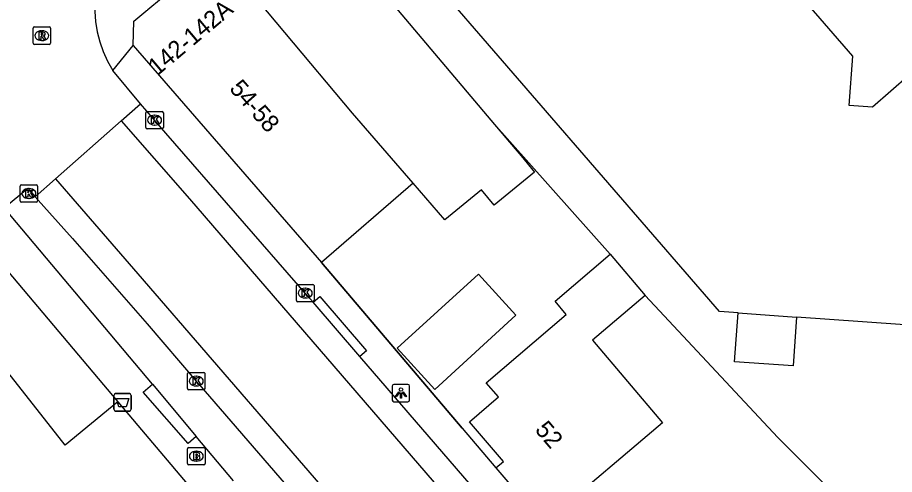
# Model space of a CAD drawing. Extents: x 162172 to 163187, y 382874 to 383684.
# Drawn here: x 162523.1 to 162573.4, y 383369.1 to 383395.3 of the extents above; entities that cross this region are included whole.
import ezdxf

# ---------------------------------------------------------------- set-up
doc = ezdxf.new("R2010")
doc.units = 0
for name, color, linetype in [('IMGEO_Afvalbak', 7, 'Continuous'), ('IMGEO_Brandkraan', 7, 'Continuous'), ('IMGEO_Kolk', 7, 'Continuous'), ('IMGEO_Lichtpunt', 7, 'Continuous'), ('IMGEO_Muur', 7, 'Continuous'), ('IMGEO_Pand', 7, 'Continuous'), ('IMGEO_Pand_nummerreeks', 7, 'Continuous'), ('IMGEO_Rijbaan_lokaal_gesloten', 7, 'Continuous'), ('IMGEO_Rijbaan_lokaal_open', 7, 'Continuous'), ('IMGEO_Rioolput', 7, 'Continuous'), ('IMGEO_Voetpad_open', 7, 'Continuous')]:
    doc.layers.add(name, color=color, linetype=linetype)

msp = doc.modelspace()

# ---------------------------------------------------------------- linework, layer by layer
at = {"layer": 'IMGEO_Afvalbak'}
for p, q in [((162528.745, 383373.711), (162529.535, 383373.711)), ((162529.535, 383373.711), (162528.745, 383373.711)), ((162528.645, 383372.811), (162528.645, 383373.611)), ((162528.645, 383373.611), (162528.645, 383372.811)), ((162529.635, 383373.611), (162529.635, 383372.811)), ((162529.635, 383372.811), (162529.635, 383373.611)), ((162529.535, 383372.711), (162528.745, 383372.711)), ((162528.745, 383372.711), (162529.535, 383372.711))]:
    msp.add_line(p, q, dxfattribs=at)
msp.add_lwpolyline([(162528.788, 383373.425), (162529.492, 383373.425), (162529.343, 383372.955), (162528.937, 383372.955), (162528.788, 383373.425)], dxfattribs=at)
for centre, start, end in [((162528.745, 383373.611), 90, 180), ((162528.745, 383373.611), 90, 180), ((162529.535, 383373.611), 0, 90), ((162529.535, 383373.611), 360, 90), ((162528.745, 383372.811), 180, 270), ((162528.745, 383372.811), 180, 270), ((162529.535, 383372.811), 270, 0), ((162529.535, 383372.811), 270, 0)]:
    msp.add_arc(centre, 0.1, start, end, dxfattribs=at)
at = {"layer": 'IMGEO_Brandkraan'}
for p, q in [((162532.871, 383369.703), (162532.871, 383370.555)), ((162532.946, 383370.629), (162533.798, 383370.629)), ((162533.359, 383370.409), (162533.384, 383370.409)), ((162533.872, 383370.555), (162533.872, 383369.703)), ((162533.382, 383369.849), (162533.357, 383369.849)), ((162533.798, 383369.629), (162532.946, 383369.629))]:
    msp.add_line(p, q, dxfattribs=at)
for points in [[(162532.871, 383369.703), (162532.871, 383370.555)], [(162532.946, 383370.629), (162533.798, 383370.629)], [(162533.219, 383370.329), (162533.219, 383369.929), (162533.432, 383369.929)], [(162533.45, 383370.329), (162533.219, 383370.329)], [(162533.398, 383370.248), (162533.344, 383370.248), (162533.344, 383370.172)], [(162533.344, 383370.172), (162533.397, 383370.172)], [(162533.872, 383370.555), (162533.872, 383369.703)], [(162533.406, 383370.096), (162533.344, 383370.096), (162533.344, 383370.015)], [(162533.344, 383370.015), (162533.406, 383370.015)], [(162533.798, 383369.629), (162532.946, 383369.629)]]:
    msp.add_lwpolyline(points, dxfattribs=at)
for centre, radius, start, end in [((162532.948, 383370.553), 0.0765, 91.552, 178.448), ((162532.948, 383370.553), 0.0765, 91.552, 178.448), ((162533.399, 383370.21), 0.0379, 267.8285, 90.9355), ((162533.454, 383370.184), 0.145, 59.4692, 91.5367), ((162533.479, 383370.231), 0.0922, 285.5137, 58.1501), ((162533.796, 383370.553), 0.0765, 1.552, 88.448), ((162533.796, 383370.553), 0.0765, 1.552, 88.448), ((162532.948, 383369.705), 0.0765, 181.552, 268.448), ((162532.948, 383369.705), 0.0765, 181.552, 268.448), ((162533.407, 383370.055), 0.0404, 269.8759, 90.5077), ((162533.438, 383370.18), 0.251, 268.6676, 293.5347), ((162533.484, 383370.039), 0.105, 301.3115, 78.989), ((162533.796, 383369.705), 0.0765, 271.552, 358.448), ((162533.796, 383369.705), 0.0765, 271.552, 358.448)]:
    msp.add_arc(centre, radius, start, end, dxfattribs=at)
for centre, major_axis, ratio, start_param, end_param in [((162533.358, 383370.129), (-0.387, 0.002), 0.722429, 4.712389, 7.853982), ((162533.383, 383370.129), (-0.39, 0.002), 0.717154, 1.570796, 4.712389)]:
    msp.add_ellipse(centre, major_axis=major_axis, ratio=ratio, start_param=start_param, end_param=end_param, dxfattribs=at)
at = {"layer": 'IMGEO_Kolk'}
for p, q in [((162530.481, 383388.952), (162530.481, 383389.804)), ((162530.556, 383389.878), (162531.408, 383389.878)), ((162531.482, 383389.804), (162531.482, 383388.952)), ((162530.969, 383389.658), (162530.994, 383389.658)), ((162531.408, 383388.878), (162530.556, 383388.878)), ((162530.992, 383389.098), (162530.967, 383389.098)), ((162523.271, 383384.747), (162523.271, 383385.599)), ((162523.346, 383385.673), (162524.198, 383385.673)), ((162523.759, 383385.453), (162523.784, 383385.453)), ((162524.272, 383385.599), (162524.272, 383384.747)), ((162523.782, 383384.893), (162523.757, 383384.893)), ((162524.198, 383384.673), (162523.346, 383384.673)), ((162539.12, 383379.043), (162539.12, 383379.895)), ((162539.195, 383379.969), (162540.047, 383379.969)), ((162539.608, 383379.749), (162539.633, 383379.749)), ((162540.121, 383379.895), (162540.121, 383379.043)), ((162540.047, 383378.969), (162539.195, 383378.969)), ((162539.631, 383379.189), (162539.606, 383379.189)), ((162532.868, 383374.003), (162532.868, 383374.855)), ((162532.943, 383374.929), (162533.795, 383374.929)), ((162533.356, 383374.709), (162533.381, 383374.709)), ((162533.869, 383374.855), (162533.869, 383374.003)), ((162533.795, 383373.929), (162532.943, 383373.929)), ((162533.379, 383374.149), (162533.354, 383374.149))]:
    msp.add_line(p, q, dxfattribs=at)
for points in [[(162530.481, 383388.952), (162530.481, 383389.804)], [(162530.556, 383389.878), (162531.408, 383389.878)], [(162531.482, 383389.804), (162531.482, 383388.952)], [(162530.802, 383389.578), (162530.925, 383389.578), (162530.925, 383389.427), (162531.055, 383389.578), (162531.219, 383389.578), (162531.073, 383389.427), (162531.226, 383389.178), (162531.074, 383389.178), (162530.989, 383389.342), (162530.925, 383389.275), (162530.925, 383389.178), (162530.802, 383389.178), (162530.802, 383389.578)], [(162531.408, 383388.878), (162530.556, 383388.878)], [(162523.271, 383384.747), (162523.271, 383385.599)], [(162523.346, 383385.673), (162524.198, 383385.673)], [(162523.592, 383385.373), (162523.715, 383385.373), (162523.715, 383385.222), (162523.845, 383385.373), (162524.009, 383385.373), (162523.863, 383385.222), (162524.016, 383384.973), (162523.864, 383384.973), (162523.779, 383385.137), (162523.715, 383385.07), (162523.715, 383384.973), (162523.592, 383384.973), (162523.592, 383385.373)], [(162524.272, 383385.599), (162524.272, 383384.747)], [(162524.198, 383384.673), (162523.346, 383384.673)], [(162539.12, 383379.043), (162539.12, 383379.895)], [(162539.195, 383379.969), (162540.047, 383379.969)], [(162540.121, 383379.895), (162540.121, 383379.043)], [(162539.441, 383379.669), (162539.564, 383379.669), (162539.564, 383379.518), (162539.694, 383379.669), (162539.858, 383379.669), (162539.712, 383379.518), (162539.865, 383379.269), (162539.713, 383379.269), (162539.628, 383379.433), (162539.564, 383379.366), (162539.564, 383379.269), (162539.441, 383379.269), (162539.441, 383379.669)], [(162540.047, 383378.969), (162539.195, 383378.969)], [(162532.868, 383374.003), (162532.868, 383374.855)], [(162532.943, 383374.929), (162533.795, 383374.929)], [(162533.869, 383374.855), (162533.869, 383374.003)], [(162533.189, 383374.629), (162533.312, 383374.629), (162533.312, 383374.478), (162533.442, 383374.629), (162533.606, 383374.629), (162533.46, 383374.478), (162533.613, 383374.229), (162533.461, 383374.229), (162533.376, 383374.393), (162533.312, 383374.326), (162533.312, 383374.229), (162533.189, 383374.229), (162533.189, 383374.629)], [(162533.795, 383373.929), (162532.943, 383373.929)]]:
    msp.add_lwpolyline(points, dxfattribs=at)
for centre, start, end in [((162530.558, 383389.802), 91.552, 178.448), ((162530.558, 383389.802), 91.552, 178.448), ((162531.406, 383389.802), 1.552, 88.448), ((162531.406, 383389.802), 1.552, 88.448), ((162530.558, 383388.954), 181.552, 268.448), ((162530.558, 383388.954), 181.552, 268.448), ((162531.406, 383388.954), 271.552, 358.448), ((162531.406, 383388.954), 271.552, 358.448), ((162523.348, 383385.597), 91.552, 178.448), ((162523.348, 383385.597), 91.552, 178.448), ((162524.196, 383385.597), 1.552, 88.448), ((162524.196, 383385.597), 1.552, 88.448), ((162523.348, 383384.749), 181.552, 268.448), ((162523.348, 383384.749), 181.552, 268.448), ((162524.196, 383384.749), 271.552, 358.448), ((162524.196, 383384.749), 271.552, 358.448), ((162539.197, 383379.893), 91.552, 178.448), ((162539.197, 383379.893), 91.552, 178.448), ((162540.045, 383379.893), 1.552, 88.448), ((162540.045, 383379.893), 1.552, 88.448), ((162539.197, 383379.045), 181.552, 268.448), ((162539.197, 383379.045), 181.552, 268.448), ((162540.045, 383379.045), 271.552, 358.448), ((162540.045, 383379.045), 271.552, 358.448), ((162532.945, 383374.853), 91.552, 178.448), ((162532.945, 383374.853), 91.552, 178.448), ((162533.793, 383374.853), 1.552, 88.448), ((162533.793, 383374.853), 1.552, 88.448), ((162532.945, 383374.005), 181.552, 268.448), ((162532.945, 383374.005), 181.552, 268.448), ((162533.793, 383374.005), 271.552, 358.448), ((162533.793, 383374.005), 271.552, 358.448)]:
    msp.add_arc(centre, 0.0765, start, end, dxfattribs=at)
for centre, major_axis, ratio, start_param, end_param in [((162530.968, 383389.378), (-0.387, 0.002), 0.722429, 4.712389, 7.853982), ((162530.993, 383389.378), (-0.39, 0.002), 0.717154, 1.570796, 4.712389), ((162523.758, 383385.173), (-0.387, 0.002), 0.722429, 4.712389, 7.853982), ((162523.783, 383385.173), (-0.39, 0.002), 0.717154, 1.570796, 4.712389), ((162539.607, 383379.469), (-0.387, 0.002), 0.722429, 4.712389, 7.853982), ((162539.632, 383379.469), (-0.39, 0.002), 0.717154, 1.570796, 4.712389), ((162533.355, 383374.429), (-0.387, 0.002), 0.722429, 4.712389, 7.853982), ((162533.38, 383374.429), (-0.39, 0.002), 0.717154, 1.570796, 4.712389)]:
    msp.add_ellipse(centre, major_axis=major_axis, ratio=ratio, start_param=start_param, end_param=end_param, dxfattribs=at)
at = {"layer": 'IMGEO_Lichtpunt'}
for p, q in [((162545.509, 383374.242), (162544.701, 383374.242)), ((162545.509, 383374.242), (162544.701, 383374.242)), ((162544.607, 383374.147), (162544.607, 383373.34)), ((162544.607, 383374.147), (162544.607, 383373.34)), ((162545.603, 383373.34), (162545.603, 383374.147)), ((162545.603, 383373.34), (162545.603, 383374.147)), ((162544.701, 383373.246), (162545.509, 383373.246)), ((162544.701, 383373.246), (162545.509, 383373.246))]:
    msp.add_line(p, q, dxfattribs=at)
for points in [[(162544.981, 383373.811), (162545.02, 383373.783), (162544.832, 383373.521), (162544.794, 383373.548), (162544.981, 383373.811)], [(162545.083, 383373.763), (162545.13, 383373.763), (162545.13, 383373.441), (162545.083, 383373.441), (162545.083, 383373.763)], [(162545.193, 383373.783), (162545.231, 383373.81), (162545.418, 383373.548), (162545.379, 383373.52), (162545.193, 383373.783)]]:
    msp.add_lwpolyline(points, dxfattribs=at)
msp.add_circle((162545.106, 383373.945), 0.0994, dxfattribs=at)
for centre, start, end in [((162544.701, 383374.147), 90, 180), ((162544.701, 383374.147), 90, 180), ((162545.509, 383374.147), 0, 90), ((162545.509, 383374.147), 0, 90), ((162544.701, 383373.34), 180, 270), ((162544.701, 383373.34), 180, 270), ((162545.509, 383373.34), 270, 0), ((162545.509, 383373.34), 270, 360)]:
    msp.add_arc(centre, 0.0946, start, end, dxfattribs=at)
at = {"layer": 'IMGEO_Muur'}
msp.add_lwpolyline([(162548.613, 383371.735), (162540.541, 383381.215)], dxfattribs=at)
at = {"layer": 'IMGEO_Pand'}
for points in [[(162594.112, 383383.992), (162581.875, 383398.123), (162579.165, 383398.318), (162575.476, 383395.124), (162575.314, 383392.863), (162572.149, 383390.123), (162570.82, 383390.218), (162571.023, 383393.038), (162565.274, 383399.678), (162563.838, 383399.781), (162563.178, 383400.543), (162577.207, 383412.687), (162577.488, 383412.362), (162578.01, 383412.814), (162577.927, 383413.245), (162587.247, 383421.314), (162589.479, 383418.736), (162590.117, 383419.288), (162609.664, 383396.767), (162617.36, 383403.43), (162617.266, 383403.538)], [(162540.256, 383401.209), (162550.264, 383389.374)], [(162529.74, 383393.652), (162529.793, 383395.041), (162534.559, 383399.04)], [(162545.802, 383385.77), (162542.337, 383389.77), (162534.559, 383399.04)], [(162564.443, 383378.337), (162563.374, 383378.414), (162545.999, 383398.481)], [(162529.74, 383393.652), (162540.541, 383381.215)], [(162550.264, 383389.374), (162551.649, 383387.736), (162551.992, 383387.331), (162552.774, 383386.406), (162550.451, 383384.5), (162549.73, 383385.379), (162547.632, 383383.657), (162545.802, 383385.77)], [(162545.802, 383385.77), (162540.541, 383381.215)], [(162519.427, 383384.406), (162528.873, 383373.233)], [(162550.557, 383369.452), (162550.981, 383369.818), (162549.029, 383372.089), (162550.692, 383373.519), (162549.999, 383374.325), (162554.59, 383378.246), (162553.943, 383379.008), (162557.107, 383381.692)], [(162557.107, 383381.692), (162559.112, 383379.328)], [(162590.311, 383378.047), (162587.43, 383378.254), (162586.621, 383379.188), (162585.13, 383377.897), (162585.954, 383376.946), (162584.905, 383376.038), (162582.909, 383376.181), (162580.453, 383379.018), (162581.261, 383379.719), (162579.93, 383381.256), (162575.63, 383377.533), (162567.798, 383378.096)], [(162544.894, 383376.309), (162547.042, 383373.956), (162551.702, 383378.211), (162549.554, 383380.563), (162544.894, 383376.309)], [(162559.112, 383379.328), (162556.099, 383376.772), (162560.11, 383372.044), (162553.704, 383366.609), (162553.038, 383367.382), (162552.635, 383367.035)], [(162567.798, 383378.096), (162567.597, 383375.293), (162564.241, 383375.534), (162564.443, 383378.337)], [(162564.443, 383378.337), (162567.798, 383378.096)], [(162528.873, 383373.233), (162525.842, 383370.767), (162522.567, 383374.937), (162520.525, 383373.288)], [(162550.557, 383369.452), (162552.635, 383367.035)]]:
    msp.add_lwpolyline(points, dxfattribs=at)
at = {"layer": 'IMGEO_Rijbaan_lokaal_gesloten'}
for points in [[(162530.178, 383390.309), (162528.583, 383392.222)], [(162529.068, 383389.331), (162530.178, 383390.309)], [(162540.068, 383378.956), (162539.62, 383379.468), (162531.623, 383388.636), (162530.178, 383390.309)], [(162525.302, 383386.015), (162529.068, 383389.331)], [(162529.068, 383389.331), (162532.979, 383384.867), (162547.857, 383367.645), (162564.078, 383348.944), (162566.493, 383346.567), (162567.778, 383345.671), (162569.764, 383344.268), (162572.023, 383343.216), (162574.438, 383342.515), (162592.762, 383339.748), (162610.619, 383337.021), (162627.21, 383334.45), (162667.305, 383328.139)], [(162524.132, 383384.985), (162525.302, 383386.015)], [(162525.302, 383386.015), (162530.019, 383380.581), (162547.078, 383360.866), (162553.621, 383353.151), (162561.721, 383344.034), (162563.747, 383342.242), (162565.772, 383340.762), (162567.875, 383339.515), (162570.367, 383338.424), (162578.157, 383337.021), (162597.474, 383334.138), (162623.802, 383330.008), (162643.197, 383327.047), (162662.339, 383324.046)], [(162522.345, 383384.348), (162523.71, 383385.48), (162524.132, 383384.985)], [(162524.132, 383384.985), (162526.275, 383382.59), (162530.552, 383377.712), (162533.37, 383374.43), (162533.509, 383374.259), (162556.137, 383348.129), (162559.274, 383344.525)], [(162542.748, 383375.831), (162540.068, 383378.956)], [(162552.634, 383364.406), (162542.748, 383375.831)]]:
    msp.add_lwpolyline(points, dxfattribs=at)
msp.add_arc((162534.398, 383395.858), 6.858, 132.8026, 212.0159, dxfattribs=at)
at = {"layer": 'IMGEO_Rijbaan_lokaal_open'}
for points in [[(162550.264, 383389.374), (162557.107, 383381.692)], [(162559.112, 383379.328), (162566.716, 383371.198), (162569.735, 383368.176)]]:
    msp.add_lwpolyline(points, dxfattribs=at)
at = {"layer": 'IMGEO_Rioolput'}
for p, q in [((162524.008, 383393.792), (162524.008, 383394.644)), ((162524.083, 383394.718), (162524.935, 383394.718)), ((162524.496, 383394.498), (162524.521, 383394.498)), ((162525.009, 383394.644), (162525.009, 383393.792)), ((162524.519, 383393.938), (162524.494, 383393.938)), ((162524.935, 383393.718), (162524.083, 383393.718))]:
    msp.add_line(p, q, dxfattribs=at)
for points in [[(162524.008, 383393.792), (162524.008, 383394.644)], [(162524.083, 383394.718), (162524.935, 383394.718)], [(162524.597, 383394.416), (162524.345, 383394.418), (162524.345, 383394.018)], [(162524.523, 383394.337), (162524.469, 383394.337), (162524.469, 383394.256)], [(162525.009, 383394.644), (162525.009, 383393.792)], [(162524.345, 383394.018), (162524.469, 383394.018), (162524.469, 383394.18), (162524.48, 383394.18)], [(162524.469, 383394.256), (162524.521, 383394.256)], [(162524.527, 383394.151), (162524.598, 383394.018), (162524.738, 383394.018), (162524.673, 383394.144)], [(162524.935, 383393.718), (162524.083, 383393.718)]]:
    msp.add_lwpolyline(points, dxfattribs=at)
for centre, radius, start, end in [((162524.085, 383394.642), 0.0765, 91.552, 178.448), ((162524.085, 383394.642), 0.0765, 91.552, 178.448), ((162524.529, 383394.241), 0.0964, 77.0061, 93.1865), ((162524.543, 383394.298), 0.0378, 276.6634, 79.6772), ((162524.596, 383394.306), 0.109, 350.3612, 89.416), ((162524.933, 383394.642), 0.0765, 1.552, 88.448), ((162524.933, 383394.642), 0.0765, 1.552, 88.448), ((162524.085, 383393.794), 0.0765, 181.552, 268.448), ((162524.085, 383393.794), 0.0765, 181.552, 268.448), ((162524.479, 383394.127), 0.0533, 26.0293, 88.6989), ((162524.505, 383394.445), 0.19, 274.7715, 282.9687), ((162524.594, 383394.306), 0.112, 277.5842, 350.9817), ((162524.578, 383394.091), 0.108, 29.5134, 73.7905), ((162524.933, 383393.794), 0.0765, 271.552, 358.448), ((162524.933, 383393.794), 0.0765, 271.552, 358.448)]:
    msp.add_arc(centre, radius, start, end, dxfattribs=at)
for centre, major_axis, ratio, start_param, end_param in [((162524.495, 383394.218), (-0.387, 0.002), 0.722429, 4.712389, 7.853982), ((162524.52, 383394.218), (-0.39, 0.002), 0.717154, 1.570796, 4.712389)]:
    msp.add_ellipse(centre, major_axis=major_axis, ratio=ratio, start_param=start_param, end_param=end_param, dxfattribs=at)
at = {"layer": 'IMGEO_Voetpad_open'}
for points in [[(162528.583, 383392.222), (162529.74, 383393.652)], [(162530.852, 383374.243), (162522.345, 383384.348)], [(162540.541, 383381.215), (162548.613, 383371.735), (162550.557, 383369.452)], [(162540.068, 383378.956), (162540.447, 383379.281), (162543.127, 383376.156), (162542.748, 383375.831)], [(162533.366, 383371.252), (162532.905, 383370.848), (162530.33, 383373.786), (162530.852, 383374.243)], [(162530.852, 383374.243), (162533.366, 383371.252)], [(162528.873, 383373.233), (162533.053, 383368.288)], [(162535.503, 383368.71), (162533.366, 383371.252)]]:
    msp.add_lwpolyline(points, dxfattribs=at)

# ---------------------------------------------------------------- texts
at = {"layer": 'IMGEO_Pand_nummerreeks'}
for s, rotation, p in [('142-142A', 39.9919, (162531.122, 383391.874)), ('54-58', 311.1859, (162535.222, 383391.155)), ('52', 310.4676, (162552.746, 383371.615))]:
    msp.add_text(s, height=1, rotation=rotation, dxfattribs=at).set_placement(p)

doc.saveas('drawing.dxf')
